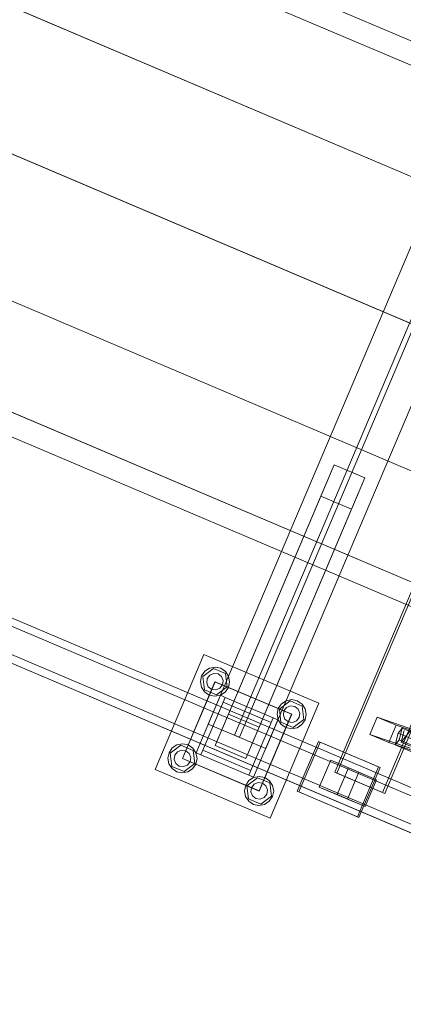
# Model space of a CAD drawing. Header units: millimetres. Extents: x -4738 to 65662, y -68080 to 6847.
# Tile 553 of 656: x 21175 to 21543, y -20227 to -19282. Entities that reach past the tile are written whole.
import ezdxf

# ---------------------------------------------------------------- set-up
doc = ezdxf.new("R2010")
doc.units = ezdxf.units.MM
doc.layers.add('superior_C10', color=7, linetype='Continuous', lineweight=0)

msp = doc.modelspace()

# ---------------------------------------------------------------- linework, layer by layer
at = {"layer": 'superior_C10'}
for p, q in [((27880.277, -21988.995), (18436.834, -17980.274)), ((18437.764, -17980.669), (27881.207, -21989.39)), ((18241.459, -18440.523), (27684.903, -22449.244)), ((27685.833, -22449.639), (18242.389, -18440.917)), ((21787.69, -19426.281), (20903.637, -19051.002)), ((20904.735, -19051.469), (21788.789, -19426.748)), ((20852.621, -19136.135), (21736.674, -19511.413)), ((21737.773, -19511.88), (20853.72, -19136.601)), ((21691.786, -19166.448), (21355.742, -19958.075)), ((21717.1, -19177.193), (21381.056, -19968.821)), ((21385.658, -19970.775), (21721.702, -19179.147)), ((21410.972, -19981.52), (21747.016, -19189.893)), ((21477.157, -20004.184), (21809.293, -19221.761)), ((21811.508, -19222.701), (21479.371, -20005.124)), ((21855.105, -19241.208), (21522.969, -20023.631)), ((21525.183, -20024.571), (21857.32, -19242.148)), ((20801.824, -19255.799), (21685.877, -19631.078)), ((21686.976, -19631.544), (20802.922, -19256.266)), ((20751.026, -19375.464), (21635.079, -19750.743)), ((21636.178, -19751.209), (20752.125, -19375.93)), ((20725.222, -19471.298), (21609.275, -19846.577)), ((21610.374, -19847.043), (20726.321, -19471.765)), ((21842.077, -20142.796), (20759.905, -19683.416)), ((21851.304, -20146.713), (20769.132, -19687.333)), ((21878.203, -20166.279), (20760.969, -19692.016)), ((21879.44, -20166.805), (20762.207, -19692.541)), ((21878.062, -20158.072), (20795.89, -19698.692)), ((21885.443, -20161.205), (20803.272, -19701.825)), ((21375.021, -19948.489), (21476.615, -19709.159)), ((21476.615, -19709.159), (21463.832, -19739.274)), ((21506.071, -19721.663), (21476.615, -19709.159)), ((21868.435, -20189.292), (20751.201, -19715.028)), ((20752.438, -19715.554), (21869.672, -20189.817)), ((21826.447, -20179.616), (20744.275, -19720.236)), ((20753.502, -19724.153), (21835.674, -20183.533)), ((21404.477, -19960.993), (21506.071, -19721.663)), ((21493.288, -19751.778), (21506.071, -19721.663)), ((21862.432, -20194.891), (20780.26, -19735.512)), ((20787.642, -19738.645), (21869.813, -20198.025)), ((21463.832, -19739.274), (21362.237, -19978.603)), ((21463.832, -19739.274), (21493.288, -19751.778)), ((21391.693, -19991.107), (21493.288, -19751.778)), ((21304.682, -20001.583), (21351.572, -19891.123)), ((21351.572, -19891.123), (21462.032, -19938.013)), ((21349.28, -19911.877), (21352.354, -19907.362)), ((21350.385, -19912.346), (21360.607, -19904.643)), ((21352.354, -19907.362), (21356.923, -19904.367)), ((21356.923, -19904.367), (21362.289, -19903.348)), ((21360.607, -19904.643), (21372.39, -19909.645)), ((21362.289, -19903.348), (21367.637, -19904.461)), ((21367.637, -19904.461), (21372.153, -19907.535)), ((21372.153, -19907.535), (21375.148, -19912.104)), ((21330.907, -19990.988), (21362.167, -19917.348)), ((21331.092, -19991.066), (21362.351, -19917.426)), ((21348.167, -19917.225), (21349.28, -19911.877)), ((21349.186, -19922.592), (21348.167, -19917.225)), ((21351.944, -19925.051), (21350.385, -19912.346)), ((21354.227, -19918.323), (21354.803, -19914.222)), ((21355.778, -19922.162), (21354.227, -19918.323)), ((21354.803, -19914.222), (21357.353, -19910.959)), ((21357.353, -19910.959), (21361.192, -19909.408)), ((21361.192, -19909.408), (21365.293, -19909.984)), ((21362.167, -19917.348), (21435.807, -19948.608)), ((21362.351, -19917.426), (21435.991, -19948.686)), ((21365.293, -19909.984), (21368.556, -19912.533)), ((21368.556, -19912.533), (21370.107, -19916.373)), ((21370.107, -19916.373), (21369.531, -19920.474)), ((21372.39, -19909.645), (21373.949, -19922.349)), ((21376.166, -19917.47), (21375.054, -19922.818)), ((21375.148, -19912.104), (21376.166, -19917.47)), ((21352.181, -19927.16), (21349.186, -19922.592)), ((21363.727, -19930.053), (21351.944, -19925.051)), ((21356.696, -19930.235), (21352.181, -19927.16)), ((21359.041, -19924.712), (21355.778, -19922.162)), ((21363.142, -19925.288), (21359.041, -19924.712)), ((21366.981, -19923.737), (21363.142, -19925.288)), ((21373.949, -19922.349), (21363.727, -19930.053)), ((21369.531, -19920.474), (21366.981, -19923.737)), ((21371.979, -19927.334), (21367.411, -19930.329)), ((21375.054, -19922.818), (21371.979, -19927.334)), ((21344.019, -19985.69), (21367.464, -19930.46)), ((21372.067, -19932.414), (21348.622, -19987.644)), ((21362.044, -19931.347), (21356.696, -19930.235)), ((21367.411, -19930.329), (21362.044, -19931.347)), ((21367.464, -19930.46), (21372.067, -19932.414)), ((21370.113, -19937.017), (21372.067, -19932.414)), ((21416.138, -19956.554), (21370.113, -19937.017)), ((21372.067, -19932.414), (21418.092, -19951.952)), ((21424.024, -19943.606), (21434.247, -19935.903)), ((21425.994, -19938.622), (21430.562, -19935.627)), ((21430.562, -19935.627), (21435.929, -19934.608)), ((21434.247, -19935.903), (21446.029, -19940.905)), ((21435.929, -19934.608), (21441.277, -19935.721)), ((21441.277, -19935.721), (21445.792, -19938.795)), ((21462.032, -19938.013), (21415.142, -20048.473)), ((21421.807, -19948.485), (21422.92, -19943.137)), ((21422.92, -19943.137), (21425.994, -19938.622)), ((21425.584, -19956.311), (21424.024, -19943.606)), ((21427.866, -19949.583), (21428.443, -19945.482)), ((21428.443, -19945.482), (21430.992, -19942.219)), ((21430.992, -19942.219), (21434.832, -19940.667)), ((21434.832, -19940.667), (21438.933, -19941.244)), ((21438.933, -19941.244), (21442.196, -19943.793)), ((21442.196, -19943.793), (21443.747, -19947.633)), ((21445.792, -19938.795), (21448.787, -19943.364)), ((21446.029, -19940.905), (21447.589, -19953.609)), ((21448.787, -19943.364), (21449.806, -19948.73)), ((21362.237, -19978.603), (21375.021, -19948.489)), ((21375.021, -19948.489), (21404.477, -19960.993)), ((21394.647, -20007.181), (21418.092, -19951.952)), ((21422.694, -19953.905), (21399.249, -20009.135)), ((21435.807, -19948.608), (21404.547, -20022.248)), ((21435.991, -19948.686), (21404.731, -20022.326)), ((21418.092, -19951.952), (21416.138, -19956.554)), ((21418.092, -19951.952), (21422.694, -19953.905)), ((21422.826, -19953.852), (21421.807, -19948.485)), ((21425.821, -19958.42), (21422.826, -19953.852)), ((21437.366, -19961.312), (21425.584, -19956.311)), ((21429.418, -19953.422), (21427.866, -19949.583)), ((21432.681, -19955.972), (21429.418, -19953.422)), ((21436.782, -19956.548), (21432.681, -19955.972)), ((21440.621, -19954.997), (21436.782, -19956.548)), ((21447.589, -19953.609), (21437.366, -19961.312)), ((21443.171, -19951.734), (21440.621, -19954.997)), ((21443.747, -19947.633), (21443.171, -19951.734)), ((21448.694, -19954.078), (21445.619, -19958.594)), ((21449.806, -19948.73), (21448.694, -19954.078)), ((21511.073, -19968.078), (21518.058, -19951.49)), ((21518.058, -19951.49), (21536.095, -19959.147)), ((21518.058, -19951.49), (21556.572, -19964.724)), ((21558.952, -19953.052), (21540.911, -19975.303)), ((21355.742, -19958.075), (21410.972, -19981.52)), ((21404.477, -19960.993), (21391.693, -19991.107)), ((21430.336, -19961.495), (21425.821, -19958.42)), ((21435.684, -19962.607), (21430.336, -19961.495)), ((21441.051, -19961.588), (21435.684, -19962.607)), ((21445.619, -19958.594), (21441.051, -19961.588)), ((21536.095, -19959.147), (21529.109, -19975.734)), ((21536.095, -19959.147), (21574.608, -19972.38)), ((21538.211, -19966.679), (21541.969, -19962.044)), ((21541.969, -19962.044), (21538.959, -19973.224)), ((21540.911, -19975.303), (21543.922, -19964.122)), ((21585.236, -19980.467), (21541.969, -19962.044)), ((21381.056, -19968.821), (21385.658, -19970.775)), ((21441.261, -20022.624), (21461.58, -19974.758)), ((21463.056, -19975.384), (21442.737, -20023.25)), ((21461.58, -19974.758), (21519.296, -19999.258)), ((21461.58, -19974.758), (21463.056, -19975.384)), ((21520.772, -19999.885), (21463.056, -19975.384)), ((21529.109, -19975.734), (21511.073, -19968.078)), ((21549.586, -19981.311), (21511.073, -19968.078)), ((21535.2, -19977.86), (21538.211, -19966.679)), ((21538.959, -19973.224), (21535.2, -19977.86)), ((21538.211, -19966.679), (21581.477, -19985.102)), ((21538.959, -19973.224), (21582.225, -19991.647)), ((21549.925, -19979.141), (21540.911, -19975.303)), ((21318.02, -19985.517), (21321.094, -19981.002)), ((21319.125, -19985.986), (21329.347, -19978.283)), ((21321.094, -19981.002), (21325.663, -19978.007)), ((21323.543, -19987.862), (21326.093, -19984.598)), ((21325.663, -19978.007), (21331.029, -19976.988)), ((21326.093, -19984.598), (21329.932, -19983.047)), ((21329.347, -19978.283), (21341.13, -19983.285)), ((21329.932, -19983.047), (21334.033, -19983.624)), ((21331.029, -19976.988), (21336.378, -19978.101)), ((21334.033, -19983.624), (21337.296, -19986.173)), ((21336.378, -19978.101), (21340.893, -19981.175)), ((21340.893, -19981.175), (21343.888, -19985.743)), ((21341.13, -19983.285), (21342.689, -19995.989)), ((21348.622, -19987.644), (21350.576, -19983.041)), ((21350.576, -19983.041), (21396.601, -20002.579)), ((21391.693, -19991.107), (21362.237, -19978.603)), ((21529.109, -19975.734), (21567.622, -19988.967)), ((21578.467, -19996.283), (21535.2, -19977.86)), ((21316.908, -19990.865), (21318.02, -19985.517)), ((21317.926, -19996.232), (21316.908, -19990.865)), ((21320.684, -19998.691), (21319.125, -19985.986)), ((21322.967, -19991.962), (21323.543, -19987.862)), ((21324.518, -19995.802), (21322.967, -19991.962)), ((21404.547, -20022.248), (21330.907, -19990.988)), ((21404.731, -20022.326), (21331.092, -19991.066)), ((21338.271, -19994.114), (21335.721, -19997.377)), ((21337.296, -19986.173), (21338.847, -19990.013)), ((21338.847, -19990.013), (21338.271, -19994.114)), ((21344.906, -19991.11), (21343.794, -19996.458)), ((21343.888, -19985.743), (21344.906, -19991.11)), ((21348.622, -19987.644), (21344.019, -19985.69)), ((21394.647, -20007.181), (21348.622, -19987.644)), ((21462.388, -20018.555), (21473.329, -19992.782)), ((21473.329, -19992.782), (21500.383, -20004.266)), ((21473.329, -19992.782), (21490.421, -20000.037)), ((21415.142, -20048.473), (21304.682, -20001.583)), ((21320.921, -20000.8), (21317.926, -19996.232)), ((21332.467, -20003.692), (21320.684, -19998.691)), ((21325.437, -20003.875), (21320.921, -20000.8)), ((21327.781, -19998.352), (21324.518, -19995.802)), ((21331.882, -19998.928), (21327.781, -19998.352)), ((21335.721, -19997.377), (21331.882, -19998.928)), ((21342.689, -19995.989), (21332.467, -20003.692)), ((21340.72, -20000.973), (21336.151, -20003.968)), ((21343.794, -19996.458), (21340.72, -20000.973)), ((21396.601, -20002.579), (21394.647, -20007.181)), ((21490.421, -20000.037), (21479.48, -20025.811)), ((21517.476, -20011.522), (21490.421, -20000.037)), ((21519.296, -19999.258), (21498.977, -20047.124)), ((21500.453, -20047.75), (21520.772, -19999.885)), ((21520.772, -19999.885), (21519.296, -19999.258)), ((21330.785, -20004.987), (21325.437, -20003.875)), ((21336.151, -20003.968), (21330.785, -20004.987)), ((21391.66, -20016.777), (21394.734, -20012.262)), ((21392.764, -20017.246), (21402.987, -20009.543)), ((21399.249, -20009.135), (21394.647, -20007.181)), ((21394.734, -20012.262), (21399.303, -20009.267)), ((21399.303, -20009.267), (21404.669, -20008.248)), ((21402.987, -20009.543), (21414.769, -20014.545)), ((21404.669, -20008.248), (21410.017, -20009.361)), ((21410.017, -20009.361), (21414.532, -20012.435)), ((21414.532, -20012.435), (21417.527, -20017.003)), ((21522.969, -20023.631), (21477.157, -20004.184)), ((21479.371, -20005.124), (21477.157, -20004.184)), ((21479.371, -20005.124), (21525.183, -20024.571)), ((21500.383, -20004.266), (21489.442, -20030.04)), ((21517.476, -20011.522), (21500.383, -20004.266)), ((21506.535, -20037.296), (21517.476, -20011.522)), ((21390.547, -20022.125), (21391.66, -20016.777)), ((21391.566, -20027.492), (21390.547, -20022.125)), ((21394.324, -20029.951), (21392.764, -20017.246)), ((21396.606, -20023.222), (21397.183, -20019.122)), ((21397.183, -20019.122), (21399.732, -20015.858)), ((21399.732, -20015.858), (21403.572, -20014.307)), ((21403.572, -20014.307), (21407.673, -20014.884)), ((21407.673, -20014.884), (21410.936, -20017.433)), ((21410.936, -20017.433), (21412.487, -20021.273)), ((21412.487, -20021.273), (21411.911, -20025.374)), ((21414.769, -20014.545), (21416.329, -20027.249)), ((21418.546, -20022.37), (21417.434, -20027.718)), ((21417.527, -20017.003), (21418.546, -20022.37)), ((21498.977, -20047.124), (21441.261, -20022.624)), ((21442.737, -20023.25), (21441.261, -20022.624)), ((21489.442, -20030.04), (21462.388, -20018.555)), ((21479.48, -20025.811), (21462.388, -20018.555)), ((21394.561, -20032.06), (21391.566, -20027.492)), ((21406.106, -20034.952), (21394.324, -20029.951)), ((21399.076, -20035.135), (21394.561, -20032.06)), ((21398.158, -20027.062), (21396.606, -20023.222)), ((21401.421, -20029.612), (21398.158, -20027.062)), ((21405.522, -20030.188), (21401.421, -20029.612)), ((21409.361, -20028.637), (21405.522, -20030.188)), ((21416.329, -20027.249), (21406.106, -20034.952)), ((21411.911, -20025.374), (21409.361, -20028.637)), ((21417.434, -20027.718), (21414.359, -20032.233)), ((21442.737, -20023.25), (21500.453, -20047.75)), ((21479.48, -20025.811), (21506.535, -20037.296)), ((21489.442, -20030.04), (21506.535, -20037.296)), ((21522.969, -20023.631), (21525.183, -20024.571)), ((21404.424, -20036.247), (21399.076, -20035.135)), ((21409.791, -20035.228), (21404.424, -20036.247)), ((21414.359, -20032.233), (21409.791, -20035.228)), ((21498.977, -20047.124), (21500.453, -20047.75))]:
    msp.add_line(p, q, dxfattribs=at)

doc.saveas('drawing.dxf')
